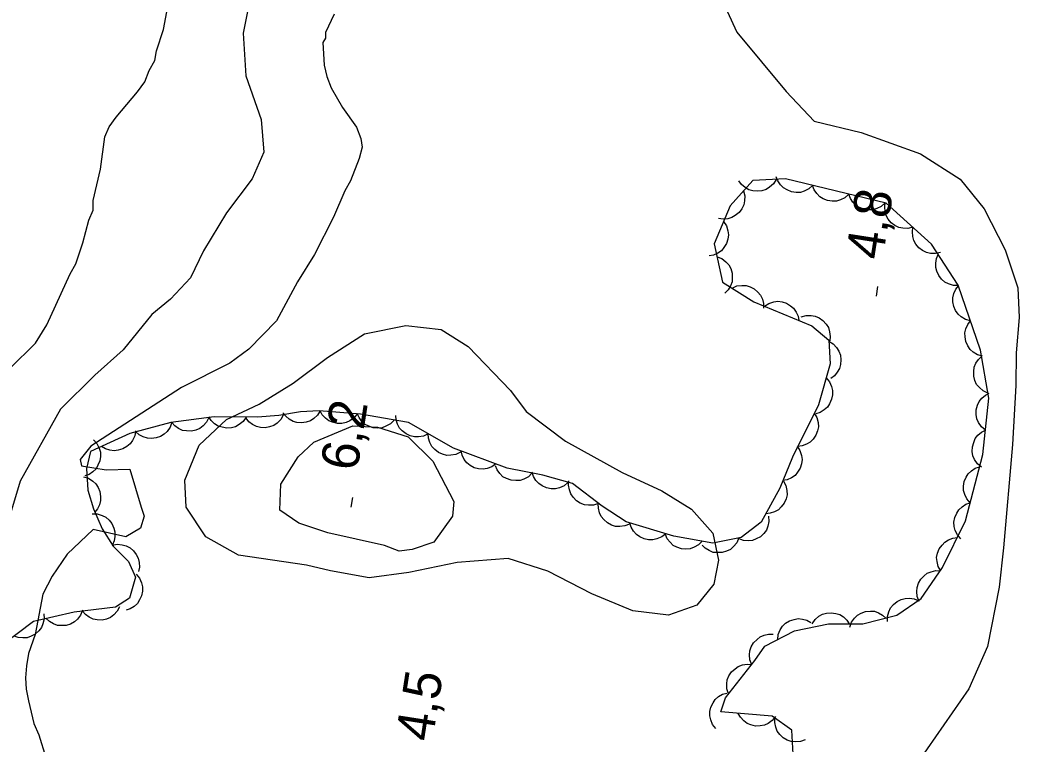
# Model space of a CAD drawing. Extents: x 282461 to 284471, y 5554090 to 5557646.
# Drawn here: x 283810.6 to 283890.8, y 5554912.7 to 5554970.9 of the extents above; entities that cross this region are included whole.
import ezdxf

# ---------------------------------------------------------------- set-up
doc = ezdxf.new("R2010")
doc.units = 0
for name, color, linetype in [('Niveau 1', 7, 'Continuous'), ('Niveau 2', 7, 'Continuous'), ('Niveau 3', 7, 'Continuous'), ('Niveau 4', 7, 'Continuous'), ('Niveau 44', 7, 'Continuous')]:
    doc.layers.add(name, color=color, linetype=linetype)

msp = doc.modelspace()

# ---------------------------------------------------------------- linework, layer by layer
at = {"layer": 'Niveau 1'}
for points in [[(283866.45, 5554973.65), (283868.14, 5554969.91), (283872.1, 5554965.14), (283874.37, 5554962.76), (283878.12, 5554961.84), (283882.89, 5554960.14), (283886.07, 5554958.09), (283888, 5554955.71), (283889.69, 5554952.42), (283890.7, 5554949.36), (283890.8, 5554946.98), (283890.56, 5554944.14), (283890.54, 5554941.54), (283890.29, 5554936.78), (283889.56, 5554928.51), (283889.21, 5554925.33), (283888.27, 5554920.57), (283886.77, 5554917.18), (283882.76, 5554911.4)], [(283851.23, 5554939.44), (283854.41, 5554937.05), (283858.96, 5554934.55), (283862.14, 5554933.07), (283864.52, 5554931.6), (283866.22, 5554929.67), (283866.67, 5554927.51), (283866.31, 5554925.59), (283864.94, 5554923.89), (283862.66, 5554923.1), (283859.81, 5554923.44), (283856.51, 5554924.81), (283852.99, 5554926.62), (283849.8, 5554927.65), (283845.7, 5554927.31), (283841.82, 5554926.52), (283838.63, 5554926.08), (283835.55, 5554926.65), (283833.62, 5554927.1), (283828.15, 5554927.9), (283825.54, 5554929.38), (283823.95, 5554931.76), (283823.85, 5554933.92), (283825.01, 5554936.75), (283827.18, 5554938.79), (283829.81, 5554940.03), (283832.55, 5554941.73), (283835.3, 5554943.77), (283838.27, 5554945.69), (283841.58, 5554946.36), (283844.43, 5554946.02), (283846.59, 5554944.66), (283849.99, 5554941.14), (283851.23, 5554939.44)]]:
    msp.add_lwpolyline(points, dxfattribs=at)
at = {"layer": 'Niveau 2'}
for points in [[(283809.8, 5554942.89), (283811.86, 5554944.93), (283812.78, 5554946.41), (283814.63, 5554950.49), (283815.09, 5554951.29), (283815.67, 5554952.99), (283816.13, 5554954.8), (283816.48, 5554955.6), (283816.48, 5554956.39), (283817.07, 5554958.89), (283817.42, 5554961.5), (283817.77, 5554962.29), (283818.34, 5554963.08), (283820.06, 5554965.12), (283820.64, 5554965.92), (283820.99, 5554966.82), (283821.45, 5554967.62), (283821.56, 5554968.41), (283822.14, 5554970.11), (283822.85, 5554973.97)], [(283835.84, 5554971.34), (283835.15, 5554969.87), (283835.15, 5554969.41), (283834.92, 5554969.07), (283835.02, 5554967.26), (283835.24, 5554966.35), (283835.58, 5554965.44), (283836.49, 5554963.85), (283837.62, 5554962.26), (283837.96, 5554961.35), (283838.07, 5554960.67), (283837.83, 5554959.76), (283837.14, 5554957.95), (283836.68, 5554957.16), (283835.77, 5554955.05), (283834.26, 5554952.04), (283832.9, 5554949.86), (283831.2, 5554946.72), (283828.99, 5554944.46), (283827.45, 5554943.32), (283823.57, 5554941.38), (283816.3, 5554936.65), (283815.44, 5554935.59), (283815.55, 5554935.07), (283817.53, 5554934.77), (283819.44, 5554934.8), (283820.34, 5554931.77)], [(283839.88, 5554928.69), (283835.33, 5554929.69), (283832.99, 5554930.48), (283831.46, 5554931.51), (283831.56, 5554933.6), (283832.93, 5554935.81), (283834.2, 5554936.99), (283837.32, 5554938.29), (283839.31, 5554938.19), (283841.76, 5554937.4), (283843.76, 5554935.45), (283845.43, 5554932.22), (283845.32, 5554931.05), (283843.83, 5554928.95), (283842.09, 5554928.36), (283841.05, 5554928.23), (283839.88, 5554928.69)], [(283820.34, 5554931.77), (283820.57, 5554931.04), (283820.28, 5554930.08), (283819.12, 5554929.39), (283816.48, 5554929.97), (283814.4, 5554927.99), (283813.19, 5554926.23), (283812.45, 5554924.77), (283811.83, 5554921.53), (283811.31, 5554920), (283811.13, 5554919.03), (283811.07, 5554918.07), (283811.12, 5554917.16), (283811.29, 5554916.2), (283811.73, 5554914.38), (283812.13, 5554913.47), (283812.69, 5554911.65)]]:
    msp.add_lwpolyline(points, dxfattribs=at)
at = {"layer": 'Niveau 3'}
for p, q in [((283879.36, 5554948.7), (283879.48, 5554949.49)), ((283837.2, 5554931.75), (283837.32, 5554932.54))]:
    msp.add_line(p, q, dxfattribs=at)
at = {"layer": 'Niveau 4'}
msp.add_lwpolyline([(283828.98, 5554972.08), (283828.52, 5554969.81), (283828.73, 5554966.4), (283829.96, 5554962.88), (283830.18, 5554960.27), (283829.25, 5554958.11), (283827.19, 5554955.39), (283825.34, 5554952.33), (283824.31, 5554950.17), (283822.7, 5554948.47), (283821.21, 5554947.22), (283818.91, 5554944.39), (283816.62, 5554942.35), (283813.86, 5554939.63), (283810.64, 5554933.84), (283808.88, 5554928.12)], dxfattribs=at)
at = {"layer": 'Niveau 44'}
for points in [[(283872.68, 5554911.92), (283872.57, 5554913.85), (283870.98, 5554914.98), (283866.88, 5554915.32), (283867.23, 5554916.46), (283869.59, 5554919.46), (283870.39, 5554920.6), (283872.79, 5554921.84), (283875.52, 5554922.4), (283878.26, 5554922.4), (283880.99, 5554923.08), (283882.94, 5554924.43), (283884.66, 5554926.93), (283886.5, 5554930.66), (283887.89, 5554935.99), (283888.37, 5554940.52), (283887.71, 5554944.37), (283885.92, 5554949.59), (283883.77, 5554952.88), (283880.14, 5554956.17), (283872.06, 5554958.11), (283869.44, 5554958), (283867.61, 5554955.96), (283866.34, 5554952.91), (283867.01, 5554949.84), (283869.51, 5554948.25), (283874.17, 5554946.32), (283875.53, 5554945.18), (283875.63, 5554943.26), (283874.7, 5554939.97), (283872.63, 5554935.78), (283871.59, 5554933.29), (283870.1, 5554930.57), (283868.5, 5554929.33), (283866.22, 5554928.88), (283863.09, 5554929.44), (283859.28, 5554930.58), (283857.35, 5554931.83), (283854.96, 5554933.65), (283852.57, 5554934.33), (283849.73, 5554934.9), (283845.41, 5554936.5), (283841.8, 5554938.55), (283837.94, 5554939.23), (283834.63, 5554939.5), (283833.14, 5554939.42), (283831.4, 5554939.13), (283829.69, 5554938.98), (283826.2, 5554939.01), (283822.71, 5554938.55), (283819.42, 5554937.68), (283816.28, 5554936.22), (283815.96, 5554934.86), (283816.05, 5554933.12), (283816.52, 5554931.63), (283817.2, 5554930.01), (283818.09, 5554928.64), (283819.32, 5554927.41), (283819.88, 5554926.14), (283819.4, 5554924.46), (283818.27, 5554923.73), (283814.96, 5554923.33), (283811.71, 5554922.59), (283807.75, 5554919.62)], [(283871.3, 5554958.08), (283871.09, 5554957.72), (283870.78, 5554957.46), (283870.51, 5554957.27), (283870.17, 5554957.17), (283869.81, 5554957.12), (283869.43, 5554957.17), (283869.11, 5554957.24), (283868.81, 5554957.42), (283868.53, 5554957.66), (283868.32, 5554957.95)], [(283874.23, 5554957.59), (283873.93, 5554957.31), (283873.56, 5554957.13), (283873.25, 5554957.03), (283872.9, 5554957.02), (283872.53, 5554957.08), (283872.18, 5554957.23), (283871.9, 5554957.39), (283871.66, 5554957.64), (283871.45, 5554957.95), (283871.32, 5554958.29)], [(283868.69, 5554957.16), (283868.79, 5554956.76), (283868.77, 5554956.35), (283868.71, 5554956.03), (283868.55, 5554955.72), (283868.33, 5554955.42), (283868.03, 5554955.19), (283867.76, 5554955.01), (283867.42, 5554954.92), (283867.05, 5554954.89), (283866.69, 5554954.94)], [(283877.14, 5554956.89), (283876.83, 5554956.61), (283876.47, 5554956.43), (283876.15, 5554956.33), (283875.8, 5554956.33), (283875.44, 5554956.38), (283875.09, 5554956.53), (283874.8, 5554956.69), (283874.56, 5554956.94), (283874.36, 5554957.25), (283874.23, 5554957.59)], [(283880.05, 5554956.19), (283879.74, 5554955.91), (283879.38, 5554955.74), (283879.06, 5554955.64), (283878.71, 5554955.63), (283878.35, 5554955.68), (283878, 5554955.83), (283877.71, 5554955.99), (283877.47, 5554956.25), (283877.27, 5554956.55), (283877.14, 5554956.89)], [(283882.29, 5554954.23), (283881.88, 5554954.13), (283881.48, 5554954.15), (283881.15, 5554954.21), (283880.84, 5554954.37), (283880.55, 5554954.59), (283880.31, 5554954.89), (283880.14, 5554955.17), (283880.05, 5554955.51), (283880.02, 5554955.88), (283880.07, 5554956.23)], [(283867.08, 5554954.69), (283867.31, 5554954.34), (283867.43, 5554953.95), (283867.48, 5554953.63), (283867.43, 5554953.28), (283867.32, 5554952.93), (283867.11, 5554952.61), (283866.91, 5554952.35), (283866.62, 5554952.16), (283866.28, 5554952), (283865.93, 5554951.93)], [(283884.5, 5554952.22), (283884.1, 5554952.12), (283883.69, 5554952.14), (283883.37, 5554952.2), (283883.06, 5554952.36), (283882.76, 5554952.59), (283882.53, 5554952.89), (283882.36, 5554953.16), (283882.27, 5554953.5), (283882.24, 5554953.87), (283882.29, 5554954.23)], [(283866.57, 5554951.87), (283866.95, 5554951.72), (283867.27, 5554951.47), (283867.5, 5554951.23), (283867.66, 5554950.92), (283867.77, 5554950.56), (283867.78, 5554950.18), (283867.77, 5554949.86), (283867.64, 5554949.53), (283867.45, 5554949.21), (283867.2, 5554948.95)], [(283885.95, 5554949.55), (283885.53, 5554949.56), (283885.14, 5554949.68), (283884.85, 5554949.82), (283884.59, 5554950.06), (283884.36, 5554950.35), (283884.21, 5554950.7), (283884.11, 5554951.01), (283884.11, 5554951.36), (283884.17, 5554951.72), (283884.31, 5554952.05)], [(283867.78, 5554949.35), (283868.16, 5554949.52), (283868.56, 5554949.56), (283868.89, 5554949.56), (283869.22, 5554949.45), (283869.55, 5554949.28), (283869.83, 5554949.03), (283870.05, 5554948.78), (283870.2, 5554948.46), (283870.29, 5554948.11), (283870.3, 5554947.75)], [(283886.91, 5554946.72), (283886.5, 5554946.83), (283886.16, 5554947.04), (283885.91, 5554947.25), (283885.71, 5554947.54), (283885.56, 5554947.88), (283885.5, 5554948.26), (283885.48, 5554948.58), (283885.57, 5554948.92), (283885.72, 5554949.26), (283885.94, 5554949.54)], [(283870.37, 5554947.89), (283870.72, 5554948.12), (283871.11, 5554948.24), (283871.44, 5554948.29), (283871.78, 5554948.24), (283872.13, 5554948.13), (283872.46, 5554947.93), (283872.71, 5554947.73), (283872.91, 5554947.43), (283873.07, 5554947.1), (283873.14, 5554946.75)], [(283873.31, 5554947.04), (283873.71, 5554947.15), (283874.12, 5554947.15), (283874.44, 5554947.1), (283874.76, 5554946.95), (283875.06, 5554946.74), (283875.31, 5554946.45), (283875.5, 5554946.18), (283875.6, 5554945.84), (283875.64, 5554945.47), (283875.61, 5554945.12)], [(283887.88, 5554943.89), (283887.47, 5554944), (283887.13, 5554944.21), (283886.88, 5554944.42), (283886.68, 5554944.71), (283886.53, 5554945.05), (283886.47, 5554945.43), (283886.45, 5554945.75), (283886.54, 5554946.09), (283886.69, 5554946.43), (283886.91, 5554946.72)], [(283875.54, 5554945.08), (283875.89, 5554944.87), (283876.16, 5554944.57), (283876.35, 5554944.29), (283876.46, 5554943.96), (283876.51, 5554943.6), (283876.46, 5554943.22), (283876.39, 5554942.9), (283876.21, 5554942.6), (283875.98, 5554942.31), (283875.69, 5554942.1)], [(283888.3, 5554940.92), (283887.92, 5554941.09), (283887.62, 5554941.36), (283887.4, 5554941.61), (283887.26, 5554941.93), (283887.16, 5554942.28), (283887.16, 5554942.66), (283887.19, 5554942.99), (283887.34, 5554943.31), (283887.54, 5554943.62), (283887.8, 5554943.87)], [(283875.31, 5554942.14), (283875.58, 5554941.82), (283875.74, 5554941.45), (283875.83, 5554941.13), (283875.82, 5554940.78), (283875.75, 5554940.42), (283875.59, 5554940.07), (283875.42, 5554939.79), (283875.16, 5554939.57), (283874.84, 5554939.37), (283874.5, 5554939.26)], [(283888.1, 5554937.95), (283887.78, 5554938.22), (283887.56, 5554938.56), (283887.42, 5554938.86), (283887.36, 5554939.2), (283887.37, 5554939.57), (283887.47, 5554939.94), (283887.59, 5554940.24), (283887.82, 5554940.51), (283888.1, 5554940.75), (283888.41, 5554940.92)], [(283834.71, 5554939.5), (283834.49, 5554939.15), (283834.19, 5554938.88), (283833.92, 5554938.69), (283833.59, 5554938.58), (283833.22, 5554938.53), (283832.84, 5554938.57), (283832.53, 5554938.64), (283832.22, 5554938.82), (283831.94, 5554939.06), (283831.72, 5554939.34)], [(283837.69, 5554939.25), (283837.43, 5554938.93), (283837.09, 5554938.7), (283836.8, 5554938.55), (283836.45, 5554938.49), (283836.09, 5554938.49), (283835.71, 5554938.58), (283835.41, 5554938.69), (283835.13, 5554938.91), (283834.88, 5554939.18), (283834.71, 5554939.49)], [(283822.81, 5554938.58), (283822.67, 5554938.18), (283822.43, 5554937.85), (283822.2, 5554937.62), (283821.9, 5554937.44), (283821.55, 5554937.32), (283821.17, 5554937.28), (283820.84, 5554937.29), (283820.51, 5554937.4), (283820.19, 5554937.58), (283819.91, 5554937.81)], [(283825.77, 5554938.95), (283825.59, 5554938.58), (283825.31, 5554938.29), (283825.05, 5554938.08), (283824.73, 5554937.95), (283824.37, 5554937.87), (283823.99, 5554937.88), (283823.66, 5554937.93), (283823.35, 5554938.08), (283823.05, 5554938.29), (283822.81, 5554938.56)], [(283828.76, 5554938.99), (283828.52, 5554938.65), (283828.21, 5554938.39), (283827.92, 5554938.22), (283827.58, 5554938.14), (283827.22, 5554938.11), (283826.84, 5554938.18), (283826.53, 5554938.27), (283826.24, 5554938.46), (283825.97, 5554938.71), (283825.77, 5554939.01)], [(283831.74, 5554939.16), (283831.54, 5554938.8), (283831.25, 5554938.51), (283830.98, 5554938.32), (283830.65, 5554938.2), (283830.29, 5554938.14), (283829.91, 5554938.17), (283829.59, 5554938.23), (283829.28, 5554938.39), (283828.99, 5554938.62), (283828.76, 5554938.9)], [(283840.64, 5554938.76), (283840.35, 5554938.46), (283839.99, 5554938.26), (283839.69, 5554938.14), (283839.34, 5554938.11), (283838.97, 5554938.14), (283838.61, 5554938.27), (283838.32, 5554938.41), (283838.06, 5554938.65), (283837.84, 5554938.95), (283837.69, 5554939.27)], [(283843.37, 5554937.66), (283843, 5554937.47), (283842.6, 5554937.41), (283842.27, 5554937.4), (283841.93, 5554937.49), (283841.6, 5554937.64), (283841.3, 5554937.88), (283841.07, 5554938.11), (283840.91, 5554938.42), (283840.8, 5554938.78), (283840.77, 5554939.13)], [(283874.37, 5554939.31), (283874.58, 5554938.95), (283874.67, 5554938.55), (283874.7, 5554938.22), (283874.63, 5554937.88), (283874.49, 5554937.54), (283874.27, 5554937.23), (283874.05, 5554936.99), (283873.75, 5554936.81), (283873.4, 5554936.68), (283873.05, 5554936.63)], [(283819.88, 5554937.9), (283819.82, 5554937.48), (283819.64, 5554937.12), (283819.46, 5554936.85), (283819.19, 5554936.62), (283818.87, 5554936.44), (283818.5, 5554936.34), (283818.18, 5554936.29), (283817.83, 5554936.34), (283817.48, 5554936.45), (283817.17, 5554936.63)], [(283887.78, 5554934.98), (283887.46, 5554935.24), (283887.24, 5554935.58), (283887.1, 5554935.88), (283887.05, 5554936.23), (283887.06, 5554936.6), (283887.16, 5554936.96), (283887.28, 5554937.27), (283887.5, 5554937.54), (283887.78, 5554937.78), (283888.1, 5554937.95)], [(283816.51, 5554937.18), (283816.79, 5554936.87), (283816.96, 5554936.51), (283817.07, 5554936.19), (283817.08, 5554935.84), (283817.02, 5554935.48), (283816.87, 5554935.13), (283816.72, 5554934.84), (283816.46, 5554934.6), (283816.16, 5554934.39), (283815.82, 5554934.27)], [(283845.97, 5554936.18), (283845.6, 5554936), (283845.2, 5554935.93), (283844.87, 5554935.92), (283844.53, 5554936.01), (283844.2, 5554936.16), (283843.9, 5554936.4), (283843.67, 5554936.63), (283843.51, 5554936.95), (283843.4, 5554937.3), (283843.37, 5554937.66)], [(283848.82, 5554935.24), (283848.48, 5554934.99), (283848.1, 5554934.86), (283847.78, 5554934.8), (283847.43, 5554934.83), (283847.07, 5554934.93), (283846.74, 5554935.12), (283846.48, 5554935.31), (283846.27, 5554935.6), (283846.1, 5554935.93), (283846.02, 5554936.28)], [(283872.99, 5554936.65), (283873.22, 5554936.3), (283873.34, 5554935.91), (283873.39, 5554935.59), (283873.34, 5554935.24), (283873.23, 5554934.89), (283873.02, 5554934.57), (283872.82, 5554934.31), (283872.53, 5554934.12), (283872.19, 5554933.96), (283871.84, 5554933.89)], [(283851.71, 5554934.5), (283851.42, 5554934.21), (283851.06, 5554934.02), (283850.75, 5554933.91), (283850.4, 5554933.89), (283850.03, 5554933.93), (283849.67, 5554934.07), (283849.38, 5554934.21), (283849.14, 5554934.46), (283848.92, 5554934.76), (283848.78, 5554935.09)], [(283854.6, 5554933.75), (283854.29, 5554933.48), (283853.91, 5554933.32), (283853.6, 5554933.24), (283853.24, 5554933.24), (283852.88, 5554933.31), (283852.54, 5554933.48), (283852.26, 5554933.65), (283852.03, 5554933.91), (283851.84, 5554934.23), (283851.73, 5554934.57)], [(283886.88, 5554932.11), (283886.6, 5554932.42), (283886.44, 5554932.79), (283886.34, 5554933.11), (283886.34, 5554933.46), (283886.4, 5554933.82), (283886.56, 5554934.17), (283886.72, 5554934.45), (283886.98, 5554934.68), (283887.29, 5554934.88), (283887.63, 5554935)], [(283815.71, 5554934.2), (283816.11, 5554934.08), (283816.45, 5554933.86), (283816.69, 5554933.64), (283816.88, 5554933.35), (283817.02, 5554933.01), (283817.08, 5554932.63), (283817.09, 5554932.3), (283816.99, 5554931.96), (283816.83, 5554931.63), (283816.61, 5554931.35)], [(283857.04, 5554932.06), (283856.65, 5554931.93), (283856.25, 5554931.92), (283855.92, 5554931.95), (283855.59, 5554932.08), (283855.28, 5554932.28), (283855.02, 5554932.56), (283854.83, 5554932.82), (283854.71, 5554933.15), (283854.65, 5554933.52), (283854.67, 5554933.87)], [(283871.9, 5554933.86), (283872.09, 5554933.49), (283872.17, 5554933.09), (283872.18, 5554932.76), (283872.1, 5554932.42), (283871.95, 5554932.09), (283871.71, 5554931.79), (283871.49, 5554931.56), (283871.17, 5554931.39), (283870.82, 5554931.27), (283870.47, 5554931.24)], [(283859.54, 5554930.41), (283859.15, 5554930.25), (283858.75, 5554930.21), (283858.42, 5554930.22), (283858.09, 5554930.33), (283857.76, 5554930.5), (283857.48, 5554930.76), (283857.27, 5554931), (283857.13, 5554931.32), (283857.04, 5554931.68), (283857.03, 5554932.04)], [(283886.12, 5554929.22), (283885.85, 5554929.53), (283885.68, 5554929.9), (283885.59, 5554930.21), (283885.58, 5554930.56), (283885.65, 5554930.93), (283885.8, 5554931.28), (283885.97, 5554931.56), (283886.23, 5554931.79), (283886.54, 5554931.99), (283886.88, 5554932.11)], [(283816.4, 5554931.24), (283816.82, 5554931.23), (283817.21, 5554931.1), (283817.5, 5554930.96), (283817.76, 5554930.73), (283817.99, 5554930.44), (283818.14, 5554930.08), (283818.24, 5554929.77), (283818.24, 5554929.42), (283818.17, 5554929.06), (283818.03, 5554928.73)], [(283870.7, 5554931.04), (283870.73, 5554930.62), (283870.64, 5554930.23), (283870.52, 5554929.92), (283870.31, 5554929.64), (283870.04, 5554929.39), (283869.7, 5554929.21), (283869.4, 5554929.09), (283869.05, 5554929.06), (283868.68, 5554929.09), (283868.34, 5554929.21)], [(283862.44, 5554929.63), (283862.12, 5554929.37), (283861.74, 5554929.22), (283861.42, 5554929.13), (283861.07, 5554929.14), (283860.71, 5554929.22), (283860.37, 5554929.39), (283860.1, 5554929.56), (283859.87, 5554929.83), (283859.68, 5554930.15), (283859.57, 5554930.49)], [(283865.37, 5554929.03), (283865.07, 5554928.73), (283864.72, 5554928.54), (283864.41, 5554928.42), (283864.06, 5554928.39), (283863.7, 5554928.42), (283863.34, 5554928.55), (283863.04, 5554928.69), (283862.79, 5554928.94), (283862.57, 5554929.23), (283862.42, 5554929.56)], [(283868.3, 5554929.29), (283868.14, 5554928.91), (283867.88, 5554928.6), (283867.64, 5554928.37), (283867.32, 5554928.22), (283866.97, 5554928.12), (283866.59, 5554928.11), (283866.26, 5554928.13), (283865.94, 5554928.27), (283865.62, 5554928.46), (283865.37, 5554928.71)], [(283884.52, 5554926.64), (283884.31, 5554927), (283884.22, 5554927.4), (283884.19, 5554927.72), (283884.26, 5554928.07), (283884.4, 5554928.41), (283884.62, 5554928.72), (283884.84, 5554928.96), (283885.14, 5554929.14), (283885.48, 5554929.27), (283885.84, 5554929.32)], [(283818.02, 5554928.71), (283818.42, 5554928.79), (283818.83, 5554928.75), (283819.15, 5554928.67), (283819.45, 5554928.5), (283819.73, 5554928.26), (283819.95, 5554927.95), (283820.11, 5554927.67), (283820.18, 5554927.32), (283820.2, 5554926.95), (283820.13, 5554926.6)], [(283882.78, 5554924.2), (283882.63, 5554924.59), (283882.6, 5554924.99), (283882.62, 5554925.32), (283882.73, 5554925.65), (283882.92, 5554925.97), (283883.18, 5554926.24), (283883.43, 5554926.45), (283883.76, 5554926.58), (283884.12, 5554926.67), (283884.48, 5554926.66)], [(283819.95, 5554926.37), (283820.21, 5554926.05), (283820.37, 5554925.68), (283820.46, 5554925.36), (283820.45, 5554925.01), (283820.38, 5554924.65), (283820.22, 5554924.31), (283820.05, 5554924.03), (283819.78, 5554923.8), (283819.47, 5554923.61), (283819.13, 5554923.5)], [(283880.25, 5554922.57), (283880.25, 5554922.99), (283880.36, 5554923.37), (283880.49, 5554923.68), (283880.72, 5554923.94), (283881.01, 5554924.18), (283881.35, 5554924.34), (283881.66, 5554924.44), (283882.01, 5554924.45), (283882.38, 5554924.4), (283882.71, 5554924.27)], [(283815.63, 5554923.48), (283815.48, 5554923.09), (283815.23, 5554922.78), (283814.99, 5554922.55), (283814.68, 5554922.38), (283814.33, 5554922.27), (283813.95, 5554922.25), (283813.63, 5554922.27), (283813.3, 5554922.39), (283812.98, 5554922.57), (283812.72, 5554922.82)], [(283818.61, 5554923.77), (283818.42, 5554923.4), (283818.14, 5554923.11), (283817.88, 5554922.91), (283817.56, 5554922.78), (283817.2, 5554922.7), (283816.81, 5554922.72), (283816.49, 5554922.77), (283816.18, 5554922.92), (283815.88, 5554923.14), (283815.64, 5554923.41)], [(283877.22, 5554922.14), (283877.36, 5554922.53), (283877.6, 5554922.85), (283877.84, 5554923.09), (283878.14, 5554923.26), (283878.49, 5554923.38), (283878.87, 5554923.41), (283879.2, 5554923.4), (283879.53, 5554923.28), (283879.85, 5554923.1), (283880.12, 5554922.86)], [(283812.53, 5554923.21), (283812.55, 5554922.79), (283812.46, 5554922.4), (283812.33, 5554922.09), (283812.12, 5554921.82), (283811.84, 5554921.57), (283811.5, 5554921.4), (283811.2, 5554921.28), (283810.85, 5554921.26), (283810.48, 5554921.3), (283810.14, 5554921.41)], [(283871.43, 5554921.14), (283871.48, 5554921.55), (283871.64, 5554921.92), (283871.81, 5554922.2), (283872.07, 5554922.44), (283872.39, 5554922.64), (283872.75, 5554922.75), (283873.07, 5554922.82), (283873.42, 5554922.78), (283873.77, 5554922.68), (283874.09, 5554922.51)], [(283874.19, 5554922.4), (283874.43, 5554922.74), (283874.74, 5554923), (283875.02, 5554923.17), (283875.36, 5554923.26), (283875.73, 5554923.29), (283876.11, 5554923.23), (283876.42, 5554923.14), (283876.71, 5554922.95), (283876.98, 5554922.7), (283877.18, 5554922.4)], [(283869.35, 5554919.11), (283869.2, 5554919.5), (283869.17, 5554919.91), (283869.19, 5554920.23), (283869.31, 5554920.56), (283869.5, 5554920.88), (283869.77, 5554921.15), (283870.02, 5554921.36), (283870.34, 5554921.49), (283870.7, 5554921.57), (283871.06, 5554921.56)], [(283867.48, 5554916.78), (283867.35, 5554917.17), (283867.35, 5554917.58), (283867.38, 5554917.9), (283867.52, 5554918.23), (283867.73, 5554918.53), (283868.01, 5554918.79), (283868.27, 5554918.98), (283868.6, 5554919.09), (283868.97, 5554919.15), (283869.33, 5554919.13)], [(283866.47, 5554913.98), (283866.21, 5554914.31), (283866.06, 5554914.69), (283865.98, 5554915), (283865.99, 5554915.35), (283866.07, 5554915.71), (283866.24, 5554916.06), (283866.41, 5554916.33), (283866.68, 5554916.55), (283867, 5554916.74), (283867.35, 5554916.84)], [(283871.25, 5554914.96), (283870.99, 5554914.63), (283870.66, 5554914.4), (283870.36, 5554914.26), (283870.02, 5554914.2), (283869.65, 5554914.19), (283869.28, 5554914.29), (283868.97, 5554914.4), (283868.7, 5554914.62), (283868.45, 5554914.89), (283868.27, 5554915.2)], [(283873.64, 5554913.09), (283873.25, 5554912.94), (283872.85, 5554912.92), (283872.52, 5554912.94), (283872.19, 5554913.06), (283871.87, 5554913.25), (283871.6, 5554913.52), (283871.4, 5554913.77), (283871.27, 5554914.1), (283871.19, 5554914.46), (283871.2, 5554914.82)]]:
    msp.add_lwpolyline(points, dxfattribs=at)

# ---------------------------------------------------------------- texts
at = {"layer": 'Niveau 3'}
for s, p in [('4,8  ', (283879.84, 5554951.54)), ('6,2  ', (283837.68, 5554934.59)), ('4,5  ', (283843.71, 5554912.87))]:
    msp.add_text(s, height=3, rotation=81.09575, dxfattribs=at).set_placement(p)

doc.saveas('drawing.dxf')
